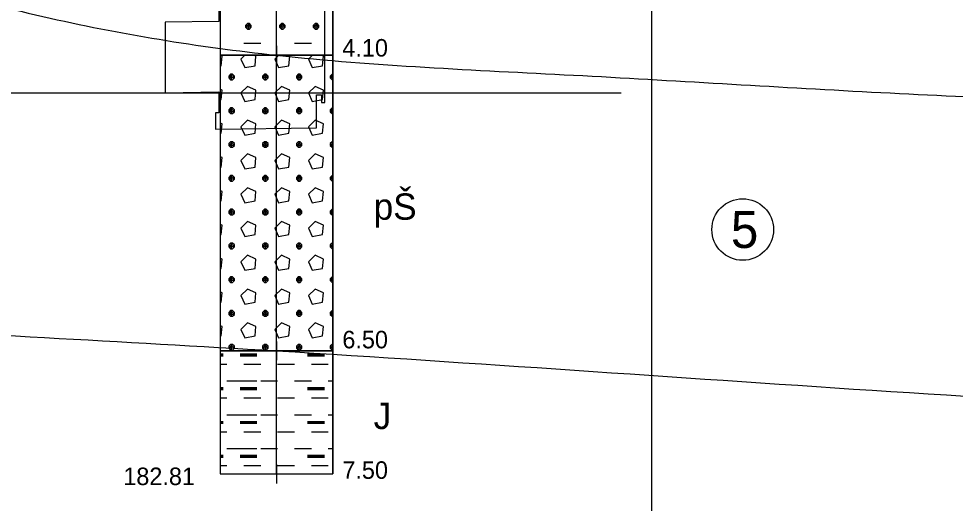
# Model space of a CAD drawing. Extents: x 3042 to 4120, y 576 to 2694.
# Drawn here: x 3408.18 to 3446.19, y 1269.4 to 1289.08 of the extents above; entities that cross this region are included whole.
import ezdxf

# ---------------------------------------------------------------- set-up
doc = ezdxf.new("R2010")
doc.units = 0
for name, color, linetype in [('17', 7, 'Continuous'), ('18', 7, 'Continuous'), ('51', 7, 'Continuous'), ('52', 7, 'Continuous'), ('53', 7, 'Continuous'), ('56', 7, 'Continuous'), ('nádrže', 7, 'Continuous'), ('pomocna', 7, 'Continuous'), ('rozhraní', 7, 'Continuous')]:
    doc.layers.add(name, color=color, linetype=linetype)

msp = doc.modelspace()

# ---------------------------------------------------------------- linework, layer by layer
at = {"layer": '18'}
for p, q in [((3418.647, 1270.595), (3418.647, 1308.095)), ((3418.647, 1270.976), (3418.647, 1270.214)), ((3418.266, 1270.595), (3419.028, 1270.595))]:
    msp.add_line(p, q, dxfattribs=at)
at = {"layer": '51'}
for p, q in [((3417.504, 1288.656), (3417.504, 1288.885)), ((3418.876, 1288.656), (3418.876, 1288.885)), ((3420.248, 1288.656), (3420.248, 1288.885)), ((3417.314, 1288.085), (3418, 1288.085)), ((3419.371, 1288.085), (3420.057, 1288.085)), ((3417.358, 1287.595), (3417.2, 1287.437)), ((3418.73, 1287.595), (3418.571, 1287.437)), ((3420.101, 1287.595), (3419.943, 1287.437)), ((3416.819, 1286.599), (3416.819, 1286.827)), ((3418.19, 1286.599), (3418.19, 1286.827)), ((3419.562, 1286.599), (3419.562, 1286.827)), ((3420.934, 1286.599), (3420.934, 1286.827)), ((3416.819, 1285.227), (3416.819, 1285.456)), ((3418.19, 1285.227), (3418.19, 1285.456)), ((3419.562, 1285.227), (3419.562, 1285.456)), ((3420.934, 1285.227), (3420.934, 1285.456)), ((3416.819, 1283.856), (3416.819, 1284.084)), ((3418.19, 1283.856), (3418.19, 1284.084)), ((3419.562, 1283.856), (3419.562, 1284.084)), ((3420.934, 1283.856), (3420.934, 1284.084)), ((3416.819, 1282.484), (3416.819, 1282.713)), ((3418.19, 1282.484), (3418.19, 1282.713)), ((3419.562, 1282.484), (3419.562, 1282.713)), ((3420.934, 1282.484), (3420.934, 1282.713)), ((3416.819, 1281.112), (3416.819, 1281.341)), ((3418.19, 1281.112), (3418.19, 1281.341)), ((3419.562, 1281.112), (3419.562, 1281.341)), ((3420.934, 1281.112), (3420.934, 1281.341)), ((3416.819, 1279.741), (3416.819, 1279.969)), ((3418.19, 1279.741), (3418.19, 1279.969)), ((3419.562, 1279.741), (3419.562, 1279.969)), ((3420.934, 1279.741), (3420.934, 1279.969)), ((3416.819, 1278.369), (3416.819, 1278.598)), ((3418.19, 1278.369), (3418.19, 1278.598)), ((3419.562, 1278.369), (3419.562, 1278.598)), ((3420.934, 1278.369), (3420.934, 1278.598)), ((3416.819, 1276.998), (3416.819, 1277.226)), ((3418.19, 1276.998), (3418.19, 1277.226)), ((3419.562, 1276.998), (3419.562, 1277.226)), ((3420.934, 1276.998), (3420.934, 1277.226)), ((3416.819, 1275.626), (3416.819, 1275.855)), ((3418.19, 1275.626), (3418.19, 1275.855)), ((3419.562, 1275.626), (3419.562, 1275.855)), ((3420.934, 1275.626), (3420.934, 1275.855)), ((3416.361, 1275.474), (3416.476, 1275.474)), ((3416.361, 1275.436), (3416.476, 1275.436)), ((3416.361, 1275.397), (3416.476, 1275.397)), ((3417.162, 1275.474), (3417.847, 1275.474)), ((3417.162, 1275.436), (3417.847, 1275.436)), ((3417.162, 1275.397), (3417.847, 1275.397)), ((3419.905, 1275.474), (3420.591, 1275.474)), ((3419.905, 1275.436), (3420.591, 1275.436)), ((3419.905, 1275.397), (3420.591, 1275.397)), ((3416.361, 1275.055), (3416.628, 1275.055)), ((3417.314, 1275.055), (3418, 1275.055)), ((3418.686, 1275.055), (3419.371, 1275.055)), ((3420.057, 1275.055), (3420.743, 1275.055)), ((3416.628, 1274.369), (3417.314, 1274.369)), ((3417.162, 1274.369), (3417.847, 1274.369)), ((3418, 1274.369), (3418.686, 1274.369)), ((3419.371, 1274.369), (3420.057, 1274.369)), ((3420.743, 1274.369), (3420.933, 1274.369)), ((3416.361, 1274.102), (3416.476, 1274.102)), ((3416.361, 1274.064), (3416.476, 1274.064)), ((3416.361, 1274.026), (3416.476, 1274.026)), ((3417.162, 1274.102), (3417.847, 1274.102)), ((3417.162, 1274.064), (3417.847, 1274.064)), ((3417.162, 1274.026), (3417.847, 1274.026)), ((3419.905, 1274.102), (3420.591, 1274.102)), ((3419.905, 1274.064), (3420.591, 1274.064)), ((3419.905, 1274.026), (3420.591, 1274.026)), ((3416.361, 1273.683), (3416.628, 1273.683)), ((3417.314, 1273.683), (3418, 1273.683)), ((3418.686, 1273.683), (3419.371, 1273.683)), ((3420.057, 1273.683), (3420.743, 1273.683)), ((3416.628, 1272.997), (3417.314, 1272.997)), ((3417.162, 1272.997), (3417.847, 1272.997)), ((3418, 1272.997), (3418.686, 1272.997)), ((3419.371, 1272.997), (3420.057, 1272.997)), ((3420.743, 1272.997), (3420.933, 1272.997)), ((3416.361, 1272.73), (3416.476, 1272.73)), ((3416.361, 1272.692), (3416.476, 1272.692)), ((3416.361, 1272.654), (3416.476, 1272.654)), ((3417.162, 1272.73), (3417.847, 1272.73)), ((3417.162, 1272.692), (3417.847, 1272.692)), ((3417.162, 1272.654), (3417.847, 1272.654)), ((3419.905, 1272.73), (3420.591, 1272.73)), ((3419.905, 1272.692), (3420.591, 1272.692)), ((3419.905, 1272.654), (3420.591, 1272.654)), ((3416.361, 1272.311), (3416.628, 1272.311)), ((3417.314, 1272.311), (3418, 1272.311)), ((3418.686, 1272.311), (3419.371, 1272.311)), ((3420.057, 1272.311), (3420.743, 1272.311)), ((3416.361, 1271.359), (3416.476, 1271.359)), ((3416.361, 1271.321), (3416.476, 1271.321)), ((3416.628, 1271.626), (3417.314, 1271.626)), ((3417.162, 1271.626), (3417.847, 1271.626)), ((3417.162, 1271.359), (3417.847, 1271.359)), ((3417.162, 1271.321), (3417.847, 1271.321)), ((3418, 1271.626), (3418.686, 1271.626)), ((3419.371, 1271.626), (3420.057, 1271.626)), ((3419.905, 1271.359), (3420.591, 1271.359)), ((3419.905, 1271.321), (3420.591, 1271.321)), ((3420.743, 1271.626), (3420.933, 1271.626)), ((3416.361, 1271.283), (3416.476, 1271.283)), ((3416.361, 1270.94), (3416.628, 1270.94)), ((3417.162, 1271.283), (3417.847, 1271.283)), ((3417.314, 1270.94), (3418, 1270.94)), ((3418.686, 1270.94), (3419.371, 1270.94)), ((3419.905, 1271.283), (3420.591, 1271.283)), ((3420.057, 1270.94), (3420.743, 1270.94))]:
    msp.add_line(p, q, dxfattribs=at)
for points in [[(3416.361, 1287.595), (3420.933, 1287.595), (3420.933, 1298.095), (3416.361, 1298.095)], [(3416.361, 1275.595), (3420.933, 1275.595), (3420.933, 1287.595), (3416.361, 1287.595)], [(3416.361, 1270.595), (3420.933, 1270.595), (3420.933, 1275.595), (3416.361, 1275.595)]]:
    msp.add_lwpolyline(points, close=True, dxfattribs=at)
for points in [[(3417.466, 1288.885), (3417.39, 1288.809), (3417.39, 1288.732), (3417.466, 1288.656), (3417.543, 1288.656), (3417.619, 1288.732), (3417.619, 1288.809), (3417.543, 1288.885), (3417.466, 1288.885), (3417.619, 1288.732), (3417.39, 1288.732), (3417.543, 1288.885)], [(3418.838, 1288.885), (3418.762, 1288.809), (3418.762, 1288.732), (3418.838, 1288.656), (3418.914, 1288.656), (3418.99, 1288.732), (3418.99, 1288.809), (3418.914, 1288.885), (3418.838, 1288.885), (3418.99, 1288.732), (3418.762, 1288.732), (3418.914, 1288.885)], [(3420.21, 1288.885), (3420.133, 1288.809), (3420.133, 1288.732), (3420.21, 1288.656), (3420.286, 1288.656), (3420.362, 1288.732), (3420.362, 1288.809), (3420.286, 1288.885), (3420.21, 1288.885), (3420.362, 1288.732), (3420.133, 1288.732), (3420.286, 1288.885)], [(3416.361, 1287.163), (3416.4, 1287.17), (3416.438, 1287.551), (3416.361, 1287.586)], [(3417.2, 1287.437), (3417.352, 1287.094), (3417.771, 1287.17), (3417.809, 1287.551), (3417.71, 1287.595)], [(3418.571, 1287.437), (3418.724, 1287.094), (3419.143, 1287.17), (3419.181, 1287.551), (3419.082, 1287.595)], [(3419.943, 1287.437), (3420.095, 1287.094), (3420.514, 1287.17), (3420.552, 1287.551), (3420.453, 1287.595)], [(3416.781, 1286.827), (3416.704, 1286.751), (3416.704, 1286.675), (3416.781, 1286.599), (3416.857, 1286.599), (3416.933, 1286.675), (3416.933, 1286.751), (3416.857, 1286.827), (3416.781, 1286.827), (3416.933, 1286.675), (3416.704, 1286.675), (3416.857, 1286.827)], [(3418.152, 1286.827), (3418.076, 1286.751), (3418.076, 1286.675), (3418.152, 1286.599), (3418.228, 1286.599), (3418.305, 1286.675), (3418.305, 1286.751), (3418.228, 1286.827), (3418.152, 1286.827), (3418.305, 1286.675), (3418.076, 1286.675), (3418.228, 1286.827)], [(3419.524, 1286.827), (3419.448, 1286.751), (3419.448, 1286.675), (3419.524, 1286.599), (3419.6, 1286.599), (3419.676, 1286.675), (3419.676, 1286.751), (3419.6, 1286.827), (3419.524, 1286.827), (3419.676, 1286.675), (3419.448, 1286.675), (3419.6, 1286.827)], [(3420.895, 1286.827), (3420.819, 1286.751), (3420.819, 1286.675), (3420.895, 1286.599), (3420.933, 1286.599)], [(3420.933, 1286.675), (3420.819, 1286.675), (3420.933, 1286.789)], [(3420.933, 1286.827), (3420.895, 1286.827), (3420.933, 1286.79)], [(3416.361, 1285.792), (3416.4, 1285.799), (3416.438, 1286.18), (3416.361, 1286.214)], [(3417.2, 1286.065), (3417.352, 1285.723), (3417.771, 1285.799), (3417.809, 1286.18), (3417.466, 1286.332), (3417.2, 1286.065)], [(3418.571, 1286.065), (3418.724, 1285.723), (3419.143, 1285.799), (3419.181, 1286.18), (3418.838, 1286.332), (3418.571, 1286.065)], [(3419.943, 1286.065), (3420.095, 1285.723), (3420.514, 1285.799), (3420.552, 1286.18), (3420.21, 1286.332), (3419.943, 1286.065)], [(3416.781, 1285.456), (3416.704, 1285.38), (3416.704, 1285.303), (3416.781, 1285.227), (3416.857, 1285.227), (3416.933, 1285.303), (3416.933, 1285.38), (3416.857, 1285.456), (3416.781, 1285.456), (3416.933, 1285.303), (3416.704, 1285.303), (3416.857, 1285.456)], [(3418.152, 1285.456), (3418.076, 1285.38), (3418.076, 1285.303), (3418.152, 1285.227), (3418.228, 1285.227), (3418.305, 1285.303), (3418.305, 1285.38), (3418.228, 1285.456), (3418.152, 1285.456), (3418.305, 1285.303), (3418.076, 1285.303), (3418.228, 1285.456)], [(3419.524, 1285.456), (3419.448, 1285.38), (3419.448, 1285.303), (3419.524, 1285.227), (3419.6, 1285.227), (3419.676, 1285.303), (3419.676, 1285.38), (3419.6, 1285.456), (3419.524, 1285.456), (3419.676, 1285.303), (3419.448, 1285.303), (3419.6, 1285.456)], [(3420.895, 1285.456), (3420.819, 1285.38), (3420.819, 1285.303), (3420.895, 1285.227), (3420.933, 1285.227)], [(3420.933, 1285.303), (3420.819, 1285.303), (3420.933, 1285.417)], [(3420.933, 1285.456), (3420.895, 1285.456), (3420.933, 1285.419)], [(3416.361, 1284.42), (3416.4, 1284.427), (3416.438, 1284.808), (3416.361, 1284.842)], [(3417.2, 1284.694), (3417.352, 1284.351), (3417.771, 1284.427), (3417.809, 1284.808), (3417.466, 1284.961), (3417.2, 1284.694)], [(3418.571, 1284.694), (3418.724, 1284.351), (3419.143, 1284.427), (3419.181, 1284.808), (3418.838, 1284.961), (3418.571, 1284.694)], [(3419.943, 1284.694), (3420.095, 1284.351), (3420.514, 1284.427), (3420.552, 1284.808), (3420.21, 1284.961), (3419.943, 1284.694)], [(3416.781, 1284.084), (3416.704, 1284.008), (3416.704, 1283.932), (3416.781, 1283.856), (3416.857, 1283.856), (3416.933, 1283.932), (3416.933, 1284.008), (3416.857, 1284.084), (3416.781, 1284.084), (3416.933, 1283.932), (3416.704, 1283.932), (3416.857, 1284.084)], [(3418.152, 1284.084), (3418.076, 1284.008), (3418.076, 1283.932), (3418.152, 1283.856), (3418.228, 1283.856), (3418.305, 1283.932), (3418.305, 1284.008), (3418.228, 1284.084), (3418.152, 1284.084), (3418.305, 1283.932), (3418.076, 1283.932), (3418.228, 1284.084)], [(3419.524, 1284.084), (3419.448, 1284.008), (3419.448, 1283.932), (3419.524, 1283.856), (3419.6, 1283.856), (3419.676, 1283.932), (3419.676, 1284.008), (3419.6, 1284.084), (3419.524, 1284.084), (3419.676, 1283.932), (3419.448, 1283.932), (3419.6, 1284.084)], [(3420.895, 1284.084), (3420.819, 1284.008), (3420.819, 1283.932), (3420.895, 1283.856), (3420.933, 1283.856)], [(3420.933, 1283.932), (3420.819, 1283.932), (3420.933, 1284.045)], [(3420.933, 1284.084), (3420.895, 1284.084), (3420.933, 1284.047)], [(3416.361, 1283.049), (3416.4, 1283.056), (3416.438, 1283.437), (3416.361, 1283.471)], [(3417.2, 1283.322), (3417.352, 1282.979), (3417.771, 1283.056), (3417.809, 1283.437), (3417.466, 1283.589), (3417.2, 1283.322)], [(3418.571, 1283.322), (3418.724, 1282.979), (3419.143, 1283.056), (3419.181, 1283.437), (3418.838, 1283.589), (3418.571, 1283.322)], [(3419.943, 1283.322), (3420.095, 1282.979), (3420.514, 1283.056), (3420.552, 1283.437), (3420.21, 1283.589), (3419.943, 1283.322)], [(3416.781, 1282.713), (3416.704, 1282.636), (3416.704, 1282.56), (3416.781, 1282.484), (3416.857, 1282.484), (3416.933, 1282.56), (3416.933, 1282.636), (3416.857, 1282.713), (3416.781, 1282.713), (3416.933, 1282.56), (3416.704, 1282.56), (3416.857, 1282.713)], [(3418.152, 1282.713), (3418.076, 1282.636), (3418.076, 1282.56), (3418.152, 1282.484), (3418.228, 1282.484), (3418.305, 1282.56), (3418.305, 1282.636), (3418.228, 1282.713), (3418.152, 1282.713), (3418.305, 1282.56), (3418.076, 1282.56), (3418.228, 1282.713)], [(3419.524, 1282.713), (3419.448, 1282.636), (3419.448, 1282.56), (3419.524, 1282.484), (3419.6, 1282.484), (3419.676, 1282.56), (3419.676, 1282.636), (3419.6, 1282.713), (3419.524, 1282.713), (3419.676, 1282.56), (3419.448, 1282.56), (3419.6, 1282.713)], [(3420.895, 1282.713), (3420.819, 1282.636), (3420.819, 1282.56), (3420.895, 1282.484), (3420.933, 1282.484)], [(3420.933, 1282.713), (3420.895, 1282.713), (3420.933, 1282.675)], [(3420.933, 1282.56), (3420.819, 1282.56), (3420.933, 1282.674)], [(3416.361, 1281.677), (3416.4, 1281.684), (3416.438, 1282.065), (3416.361, 1282.099)], [(3417.2, 1281.951), (3417.352, 1281.608), (3417.771, 1281.684), (3417.809, 1282.065), (3417.466, 1282.217), (3417.2, 1281.951)], [(3418.571, 1281.951), (3418.724, 1281.608), (3419.143, 1281.684), (3419.181, 1282.065), (3418.838, 1282.217), (3418.571, 1281.951)], [(3419.943, 1281.951), (3420.095, 1281.608), (3420.514, 1281.684), (3420.552, 1282.065), (3420.21, 1282.217), (3419.943, 1281.951)], [(3416.781, 1281.341), (3416.704, 1281.265), (3416.704, 1281.189), (3416.781, 1281.112), (3416.857, 1281.112), (3416.933, 1281.189), (3416.933, 1281.265), (3416.857, 1281.341), (3416.781, 1281.341), (3416.933, 1281.189), (3416.704, 1281.189), (3416.857, 1281.341)], [(3418.152, 1281.341), (3418.076, 1281.265), (3418.076, 1281.189), (3418.152, 1281.112), (3418.228, 1281.112), (3418.305, 1281.189), (3418.305, 1281.265), (3418.228, 1281.341), (3418.152, 1281.341), (3418.305, 1281.189), (3418.076, 1281.189), (3418.228, 1281.341)], [(3419.524, 1281.341), (3419.448, 1281.265), (3419.448, 1281.189), (3419.524, 1281.112), (3419.6, 1281.112), (3419.676, 1281.189), (3419.676, 1281.265), (3419.6, 1281.341), (3419.524, 1281.341), (3419.676, 1281.189), (3419.448, 1281.189), (3419.6, 1281.341)], [(3420.895, 1281.341), (3420.819, 1281.265), (3420.819, 1281.189), (3420.895, 1281.112), (3420.933, 1281.112)], [(3420.933, 1281.189), (3420.819, 1281.189), (3420.933, 1281.302)], [(3420.933, 1281.341), (3420.895, 1281.341), (3420.933, 1281.304)], [(3417.2, 1280.579), (3417.352, 1280.236), (3417.771, 1280.312), (3417.809, 1280.693), (3417.466, 1280.846), (3417.2, 1280.579)], [(3418.571, 1280.579), (3418.724, 1280.236), (3419.143, 1280.312), (3419.181, 1280.693), (3418.838, 1280.846), (3418.571, 1280.579)], [(3419.943, 1280.579), (3420.095, 1280.236), (3420.514, 1280.312), (3420.552, 1280.693), (3420.21, 1280.846), (3419.943, 1280.579)], [(3416.361, 1280.305), (3416.4, 1280.312), (3416.438, 1280.693), (3416.361, 1280.728)], [(3416.781, 1279.969), (3416.704, 1279.893), (3416.704, 1279.817), (3416.781, 1279.741), (3416.857, 1279.741), (3416.933, 1279.817), (3416.933, 1279.893), (3416.857, 1279.969), (3416.781, 1279.969), (3416.933, 1279.817), (3416.704, 1279.817), (3416.857, 1279.969)], [(3418.152, 1279.969), (3418.076, 1279.893), (3418.076, 1279.817), (3418.152, 1279.741), (3418.228, 1279.741), (3418.305, 1279.817), (3418.305, 1279.893), (3418.228, 1279.969), (3418.152, 1279.969), (3418.305, 1279.817), (3418.076, 1279.817), (3418.228, 1279.969)], [(3419.524, 1279.969), (3419.448, 1279.893), (3419.448, 1279.817), (3419.524, 1279.741), (3419.6, 1279.741), (3419.676, 1279.817), (3419.676, 1279.893), (3419.6, 1279.969), (3419.524, 1279.969), (3419.676, 1279.817), (3419.448, 1279.817), (3419.6, 1279.969)], [(3420.895, 1279.969), (3420.819, 1279.893), (3420.819, 1279.817), (3420.895, 1279.741), (3420.933, 1279.741)], [(3420.933, 1279.817), (3420.819, 1279.817), (3420.933, 1279.931)], [(3420.933, 1279.969), (3420.895, 1279.969), (3420.933, 1279.932)], [(3416.361, 1278.934), (3416.4, 1278.941), (3416.438, 1279.322), (3416.361, 1279.356)], [(3417.2, 1279.207), (3417.352, 1278.865), (3417.771, 1278.941), (3417.809, 1279.322), (3417.466, 1279.474), (3417.2, 1279.207)], [(3418.571, 1279.207), (3418.724, 1278.865), (3419.143, 1278.941), (3419.181, 1279.322), (3418.838, 1279.474), (3418.571, 1279.207)], [(3419.943, 1279.207), (3420.095, 1278.865), (3420.514, 1278.941), (3420.552, 1279.322), (3420.21, 1279.474), (3419.943, 1279.207)], [(3416.781, 1278.598), (3416.704, 1278.522), (3416.704, 1278.445), (3416.781, 1278.369), (3416.857, 1278.369), (3416.933, 1278.445), (3416.933, 1278.522), (3416.857, 1278.598), (3416.781, 1278.598), (3416.933, 1278.445), (3416.704, 1278.445), (3416.857, 1278.598)], [(3418.152, 1278.598), (3418.076, 1278.522), (3418.076, 1278.445), (3418.152, 1278.369), (3418.228, 1278.369), (3418.305, 1278.445), (3418.305, 1278.522), (3418.228, 1278.598), (3418.152, 1278.598), (3418.305, 1278.445), (3418.076, 1278.445), (3418.228, 1278.598)], [(3419.524, 1278.598), (3419.448, 1278.522), (3419.448, 1278.445), (3419.524, 1278.369), (3419.6, 1278.369), (3419.676, 1278.445), (3419.676, 1278.522), (3419.6, 1278.598), (3419.524, 1278.598), (3419.676, 1278.445), (3419.448, 1278.445), (3419.6, 1278.598)], [(3420.895, 1278.598), (3420.819, 1278.522), (3420.819, 1278.445), (3420.895, 1278.369), (3420.933, 1278.369)], [(3420.933, 1278.445), (3420.819, 1278.445), (3420.933, 1278.559)], [(3420.933, 1278.598), (3420.895, 1278.598), (3420.933, 1278.561)], [(3416.361, 1277.562), (3416.4, 1277.569), (3416.438, 1277.95), (3416.361, 1277.984)], [(3417.2, 1277.836), (3417.352, 1277.493), (3417.771, 1277.569), (3417.809, 1277.95), (3417.466, 1278.103), (3417.2, 1277.836)], [(3418.571, 1277.836), (3418.724, 1277.493), (3419.143, 1277.569), (3419.181, 1277.95), (3418.838, 1278.103), (3418.571, 1277.836)], [(3419.943, 1277.836), (3420.095, 1277.493), (3420.514, 1277.569), (3420.552, 1277.95), (3420.21, 1278.103), (3419.943, 1277.836)], [(3416.781, 1277.226), (3416.704, 1277.15), (3416.704, 1277.074), (3416.781, 1276.998), (3416.857, 1276.998), (3416.933, 1277.074), (3416.933, 1277.15), (3416.857, 1277.226), (3416.781, 1277.226), (3416.933, 1277.074), (3416.704, 1277.074), (3416.857, 1277.226)], [(3418.152, 1277.226), (3418.076, 1277.15), (3418.076, 1277.074), (3418.152, 1276.998), (3418.228, 1276.998), (3418.305, 1277.074), (3418.305, 1277.15), (3418.228, 1277.226), (3418.152, 1277.226), (3418.305, 1277.074), (3418.076, 1277.074), (3418.228, 1277.226)], [(3419.524, 1277.226), (3419.448, 1277.15), (3419.448, 1277.074), (3419.524, 1276.998), (3419.6, 1276.998), (3419.676, 1277.074), (3419.676, 1277.15), (3419.6, 1277.226), (3419.524, 1277.226), (3419.676, 1277.074), (3419.448, 1277.074), (3419.6, 1277.226)], [(3420.895, 1277.226), (3420.819, 1277.15), (3420.819, 1277.074), (3420.895, 1276.998), (3420.933, 1276.998)], [(3420.933, 1277.074), (3420.819, 1277.074), (3420.933, 1277.187)], [(3420.933, 1277.226), (3420.895, 1277.226), (3420.933, 1277.189)], [(3417.2, 1276.464), (3417.352, 1276.121), (3417.771, 1276.198), (3417.809, 1276.579), (3417.466, 1276.731), (3417.2, 1276.464)], [(3418.571, 1276.464), (3418.724, 1276.121), (3419.143, 1276.198), (3419.181, 1276.579), (3418.838, 1276.731), (3418.571, 1276.464)], [(3419.943, 1276.464), (3420.095, 1276.121), (3420.514, 1276.198), (3420.552, 1276.579), (3420.21, 1276.731), (3419.943, 1276.464)], [(3416.361, 1276.191), (3416.4, 1276.198), (3416.438, 1276.579), (3416.361, 1276.613)], [(3416.781, 1275.855), (3416.704, 1275.778), (3416.704, 1275.702), (3416.781, 1275.626), (3416.857, 1275.626), (3416.933, 1275.702), (3416.933, 1275.778), (3416.857, 1275.855), (3416.781, 1275.855), (3416.933, 1275.702), (3416.704, 1275.702), (3416.857, 1275.855)], [(3418.152, 1275.855), (3418.076, 1275.778), (3418.076, 1275.702), (3418.152, 1275.626), (3418.228, 1275.626), (3418.305, 1275.702), (3418.305, 1275.778), (3418.228, 1275.855), (3418.152, 1275.855), (3418.305, 1275.702), (3418.076, 1275.702), (3418.228, 1275.855)], [(3419.524, 1275.855), (3419.448, 1275.778), (3419.448, 1275.702), (3419.524, 1275.626), (3419.6, 1275.626), (3419.676, 1275.702), (3419.676, 1275.778), (3419.6, 1275.855), (3419.524, 1275.855), (3419.676, 1275.702), (3419.448, 1275.702), (3419.6, 1275.855)], [(3420.895, 1275.855), (3420.819, 1275.778), (3420.819, 1275.702), (3420.895, 1275.626), (3420.933, 1275.626)], [(3420.933, 1275.702), (3420.819, 1275.702), (3420.933, 1275.816)], [(3420.933, 1275.855), (3420.895, 1275.855), (3420.933, 1275.817)]]:
    msp.add_lwpolyline(points, dxfattribs=at)
at = {"layer": '53'}
for p, q in [((3416.361, 1308.095), (3416.361, 1270.595)), ((3420.933, 1308.095), (3420.933, 1270.595)), ((3416.361, 1287.595), (3420.933, 1287.595)), ((3416.361, 1275.595), (3420.933, 1275.595)), ((3416.361, 1270.595), (3420.933, 1270.595))]:
    msp.add_line(p, q, dxfattribs=at)
at = {"layer": '56'}
for p, q in [((3418.647, 1287.976), (3418.647, 1287.214)), ((3418.266, 1287.595), (3419.028, 1287.595)), ((3418.647, 1275.976), (3418.647, 1275.214)), ((3418.266, 1275.595), (3419.028, 1275.595)), ((3418.647, 1270.976), (3418.647, 1270.214)), ((3418.266, 1270.595), (3419.028, 1270.595))]:
    msp.add_line(p, q, dxfattribs=at)
at = {"layer": 'nádrže'}
msp.add_lwpolyline([(3416.316, 1290.675), (3416.295, 1288.966), (3414.12, 1288.933), (3414.122, 1286.07), (3416.297, 1286.103), (3416.298, 1285.255), (3416.165, 1285.253), (3416.166, 1284.59), (3420.26, 1284.653), (3420.259, 1285.99), (3420.469, 1285.993), (3420.469, 1285.673), (3420.603, 1285.676), (3420.6, 1290.37)], dxfattribs=at)
at = {"layer": 'pomocna'}
msp.add_line((3433.88, 1251.545), (3433.88, 1313.195), dxfattribs=at)
at = {"layer": 'rozhraní'}
msp.add_line((3432.629, 1286.055), (3323.661, 1286.055), dxfattribs=at)
msp.add_circle((3437.561, 1280.519), 1.25, dxfattribs=at)
for points in [[(3271.345, 1282.999), (3284.237, 1284.245), (3297.343, 1284.894), (3310.501, 1285.162), (3323.62, 1285.371), (3336.607, 1285.845), (3347.74, 1287.702), (3358.827, 1290.97), (3369.9, 1294.05), (3375.439, 1295.021), (3378.212, 1295.276), (3380.987, 1295.345), (3390.374, 1294.201), (3399.75, 1291.756), (3409.16, 1289.169), (3418.647, 1287.595), (3430.693, 1286.786), (3442.786, 1286.102), (3454.9, 1285.59), (3467.007, 1285.295), (3487.184, 1285.301), (3497.273, 1285.651), (3507.357, 1286.345), (3512.194, 1287.141), (3526.536, 1295.496), (3547.897, 1291.945), (3557.186, 1291.945)], [(3326.837, 1273.446), (3336.607, 1273.845), (3347.714, 1274.77), (3358.8, 1276.169), (3369.885, 1277.343), (3380.987, 1277.595), (3399.817, 1276.672), (3418.647, 1275.595), (3467.007, 1272.795), (3476.996, 1272.761), (3486.992, 1273.389), (3496.988, 1274.108), (3506.976, 1274.345), (3511.893, 1273.758), (3516.765, 1272.596), (3521.633, 1271.471), (3526.537, 1270.995), (3531.867, 1271.293), (3537.203, 1271.874), (3542.545, 1272.441), (3547.897, 1272.695), (3559.157, 1272.695)]]:
    msp.add_spline(points, degree=3, dxfattribs=at)

# ---------------------------------------------------------------- texts
at = {"layer": '17'}
msp.add_text('182.81', height=0.7112, dxfattribs=at).set_placement((3412.424, 1270.143))
at = {"layer": '52'}
for s, height, p in [('4.10', 0.7112, (3421.314, 1287.541)), ('pŠ', 1.0668, (3422.584, 1280.917)), ('6.50', 0.7112, (3421.314, 1275.695)), ('J', 1.067, (3422.584, 1272.417)), ('7.50', 0.7112, (3421.314, 1270.397))]:
    msp.add_text(s, height=height, dxfattribs=at).set_placement(p)
at = {"layer": 'rozhraní'}
msp.add_text('5', height=1.5, dxfattribs=at).set_placement((3437.08, 1279.769))

doc.saveas('drawing.dxf')
